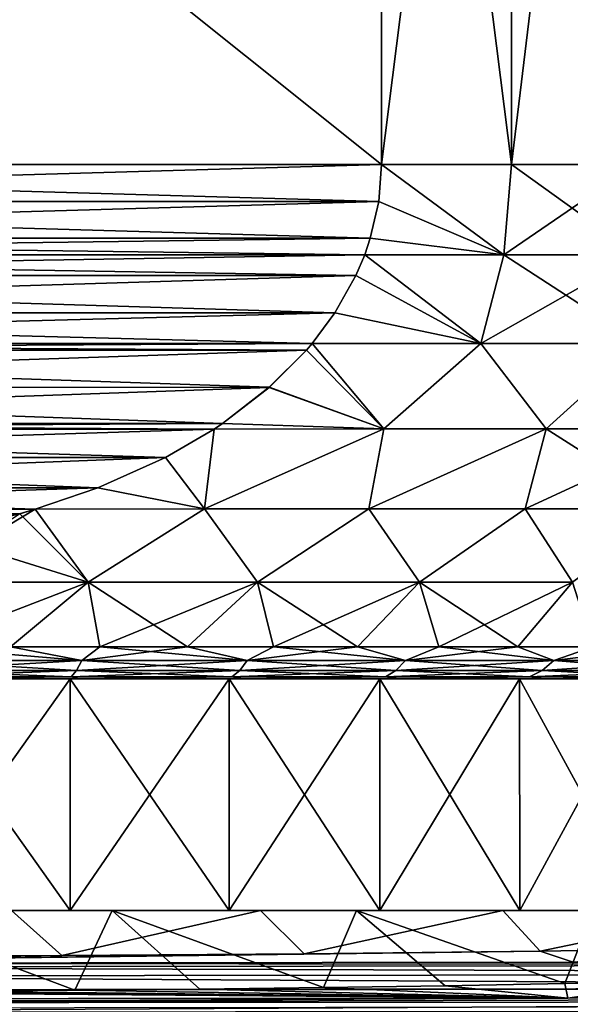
# Model space of a CAD drawing. Header units: metres. Extents: x -92 to 264, y -100 to 50.
# Tile 275 of 656: x 62.19 to 66.47, y -0.53 to 7.13. Entities that reach past the tile are written whole.
import ezdxf

# ---------------------------------------------------------------- set-up
doc = ezdxf.new("R2010")
doc.units = ezdxf.units.M
doc.layers.add('solid_21062050_01', color=7, linetype='CONTINUOUS')

msp = doc.modelspace()

# ---------------------------------------------------------------- linework, layer by layer
at = {"layer": 'solid_21062050_01'}
for points in [[(65, 14, 12), (55, 14, 12), (55, 6, 12)], [(65, 6, -12), (55, 6, -12), (55, 14, -12)], [(65, 6, -12), (55, 14, -12), (65, 14, -12)], [(65, 6, 12), (65, 14, 12), (55, 6, 12)], [(66.010773, 6, 11.526952), (66.010773, 14, 11.526952), (65, 14, 12)], [(66.010773, 6, 11.526952), (65, 14, 12), (65, 6, 12)], [(65, 6, -12), (65, 14, -12), (66.010773, 14, -11.526952)], [(65, 6, -12), (66.010773, 14, -11.526952), (66.010773, 6, -11.526952)], [(66.977249, 6, 10.968957), (66.977249, 14, 10.968957), (66.010773, 14, 11.526952)], [(66.010773, 6, 11.526952), (66.977249, 6, 10.968957), (66.010773, 14, 11.526952)], [(66.010773, 6, -11.526952), (66.010773, 14, -11.526952), (66.977249, 14, -10.968957)], [(66.010773, 6, -11.526952), (66.977249, 14, -10.968957), (66.977249, 6, -10.968957)], [(64.978676, 5.714056, -12), (55.02137, 5.713742, -12), (55, 6, -12)], [(64.978676, 5.714056, -12), (55, 6, -12), (65, 6, -12)], [(65, 6, 12), (55, 6, 12), (55.021324, 5.714056, 12)], [(64.97863, 5.713742, 12), (65, 6, 12), (55.021324, 5.714056, 12)], [(64.97863, 5.713742, 12), (65.95076, 5.298431, 11.502383), (65, 6, 12)], [(65.950752, 5.298431, -11.502387), (64.978676, 5.714056, -12), (65, 6, -12)], [(65.95076, 5.298431, 11.502383), (66.010773, 6, 11.526952), (65, 6, 12)], [(65.950752, 5.298431, -11.502387), (65, 6, -12), (66.010773, 6, -11.526952)], [(65.950752, 5.298431, -11.502387), (66.010773, 6, -11.526952), (66.977249, 6, -10.968957)], [(66.985939, 5.298431, -10.904723), (65.950752, 5.298431, -11.502387), (66.977249, 6, -10.968957)], [(65.95076, 5.298431, 11.502383), (66.985947, 5.298431, 10.90472), (66.010773, 6, 11.526952)], [(66.985947, 5.298431, 10.90472), (66.977249, 6, 10.968957), (66.010773, 6, 11.526952)], [(64.97863, 5.713742, 12), (55.021324, 5.714056, 12), (55.086411, 5.426674, 12)], [(64.913589, 5.426674, -12), (55.02137, 5.713742, -12), (64.978676, 5.714056, -12)], [(64.913589, 5.426674, -12), (55.086479, 5.426444, -12), (55.02137, 5.713742, -12)], [(64.97863, 5.713742, 12), (55.086411, 5.426674, 12), (64.913521, 5.426444, 12)], [(64.97863, 5.713742, 12), (64.913521, 5.426444, 12), (65.95076, 5.298431, 11.502383)], [(65.950752, 5.298431, -11.502387), (64.913589, 5.426674, -12), (64.978676, 5.714056, -12)], [(64.913521, 5.426444, 12), (55.086411, 5.426674, 12), (55.129879, 5.298767, 12)], [(64.870125, 5.298767, -12), (55.086479, 5.426444, -12), (64.913589, 5.426674, -12)], [(64.870125, 5.298767, -12), (55.129864, 5.298804, -12), (55.086479, 5.426444, -12)], [(64.913521, 5.426444, 12), (55.129879, 5.298767, 12), (64.87014, 5.298804, 12)], [(65.950752, 5.298431, -11.502387), (64.870125, 5.298767, -12), (64.913589, 5.426674, -12)], [(64.913521, 5.426444, 12), (64.87014, 5.298804, 12), (65.95076, 5.298431, 11.502383)], [(64.801758, 5.137428, -12), (55.198261, 5.137401, -12), (55.129864, 5.298804, -12)], [(64.801758, 5.137428, -12), (55.129864, 5.298804, -12), (64.870125, 5.298767, -12)], [(64.87014, 5.298804, 12), (55.129879, 5.298767, 12), (55.198246, 5.137428, 12)], [(64.801743, 5.137401, 12), (64.87014, 5.298804, 12), (55.198246, 5.137428, 12)], [(65.771385, 4.607349, 11.427417), (64.87014, 5.298804, 12), (64.801743, 5.137401, 12)], [(65.77137, 4.607349, -11.427425), (64.801758, 5.137428, -12), (64.870125, 5.298767, -12)], [(65.77137, 4.607349, -11.427425), (64.870125, 5.298767, -12), (65.950752, 5.298431, -11.502387)], [(65.771385, 4.607349, 11.427417), (65.95076, 5.298431, 11.502383), (64.87014, 5.298804, 12)], [(65.77137, 4.607349, -11.427425), (65.950752, 5.298431, -11.502387), (66.985939, 5.298431, -10.904723)], [(67.013756, 4.607349, -10.709902), (65.77137, 4.607349, -11.427425), (66.985939, 5.298431, -10.904723)], [(65.771385, 4.607349, 11.427417), (67.013763, 4.607349, 10.709894), (65.95076, 5.298431, 11.502383)], [(67.013763, 4.607349, 10.709894), (66.985947, 5.298431, 10.90472), (65.95076, 5.298431, 11.502383)], [(64.801743, 5.137401, 12), (55.198246, 5.137428, 12), (55.361523, 4.847051, 12)], [(64.638481, 4.847051, -12), (55.198261, 5.137401, -12), (64.801758, 5.137428, -12)], [(64.638481, 4.847051, -12), (55.36142, 4.847199, -12), (55.198261, 5.137401, -12)], [(64.63858, 4.847199, 12), (64.801743, 5.137401, 12), (55.361523, 4.847051, 12)], [(65.77137, 4.607349, -11.427425), (64.638481, 4.847051, -12), (64.801758, 5.137428, -12)], [(64.63858, 4.847199, 12), (65.771385, 4.607349, 11.427417), (64.801743, 5.137401, 12)], [(64.460655, 4.607609, -12), (55.539337, 4.607619, -12), (55.36142, 4.847199, -12)], [(64.460655, 4.607609, -12), (55.36142, 4.847199, -12), (64.638481, 4.847051, -12)], [(64.63858, 4.847199, 12), (55.361523, 4.847051, 12), (55.539345, 4.607608, 12)], [(64.63858, 4.847199, 12), (55.539345, 4.607608, 12), (64.460663, 4.607619, 12)], [(65.77137, 4.607349, -11.427425), (64.460655, 4.607609, -12), (64.638481, 4.847051, -12)], [(64.63858, 4.847199, 12), (64.460663, 4.607619, 12), (65.771385, 4.607349, 11.427417)], [(64.417007, 4.556333, -12), (55.582737, 4.556627, -12), (55.539337, 4.607619, -12)], [(64.417007, 4.556333, -12), (55.539337, 4.607619, -12), (64.460655, 4.607609, -12)], [(64.460663, 4.607619, 12), (55.539345, 4.607608, 12), (55.582993, 4.556333, 12)], [(64.417267, 4.556627, 12), (64.460663, 4.607619, 12), (55.582993, 4.556333, 12)], [(65.018181, 3.944099, -11.511537), (64.417007, 4.556333, -12), (64.460655, 4.607609, -12)], [(65.018166, 3.944099, 11.511543), (64.460663, 4.607619, 12), (64.417267, 4.556627, 12)], [(65.018181, 3.944099, -11.511537), (64.460655, 4.607609, -12), (65.77137, 4.607349, -11.427425)], [(65.018166, 3.944099, 11.511543), (65.771385, 4.607349, 11.427417), (64.460663, 4.607619, 12)], [(65.018166, 3.944099, 11.511543), (66.278816, 3.944099, 10.875387), (65.771385, 4.607349, 11.427417)], [(66.278809, 3.944099, -10.875394), (65.018181, 3.944099, -11.511537), (65.77137, 4.607349, -11.427425)], [(66.278809, 3.944099, -10.875394), (65.77137, 4.607349, -11.427425), (67.013756, 4.607349, -10.709902)], [(66.278816, 3.944099, 10.875387), (67.013763, 4.607349, 10.709894), (65.771385, 4.607349, 11.427417)], [(67.460045, 3.944099, -10.101748), (66.278809, 3.944099, -10.875394), (67.013756, 4.607349, -10.709902)], [(66.278816, 3.944099, 10.875387), (67.460083, 3.944099, 10.101721), (67.013763, 4.607349, 10.709894)], [(64.417007, 4.556333, -12), (55.871048, 4.268026, -12), (55.582737, 4.556627, -12)], [(64.128952, 4.268026, 12), (64.417267, 4.556627, 12), (55.582993, 4.556333, 12)], [(64.128952, 4.268026, 12), (55.582993, 4.556333, 12), (55.871498, 4.267631, 12)], [(64.128502, 4.267631, -12), (55.871048, 4.268026, -12), (64.417007, 4.556333, -12)], [(65.018181, 3.944099, -11.511537), (64.128502, 4.267631, -12), (64.417007, 4.556333, -12)], [(64.128952, 4.268026, 12), (65.018166, 3.944099, 11.511543), (64.417267, 4.556627, 12)], [(64.128502, 4.267631, -12), (56.234592, 3.987115, -12), (55.871048, 4.268026, -12)], [(64.128952, 4.268026, 12), (55.871498, 4.267631, 12), (63.765408, 3.987115, 12)], [(63.765408, 3.987115, 12), (55.871498, 4.267631, 12), (56.235153, 3.986735, 12)], [(63.764847, 3.986735, -12), (56.234592, 3.987115, -12), (64.128502, 4.267631, -12)], [(65.018181, 3.944099, -11.511537), (63.764847, 3.986735, -12), (64.128502, 4.267631, -12)], [(64.128952, 4.268026, 12), (63.765408, 3.987115, 12), (65.018166, 3.944099, 11.511543)], [(63.699497, 3.94323, -12), (56.30051, 3.943226, -12), (56.234592, 3.987115, -12)], [(63.699497, 3.94323, -12), (56.234592, 3.987115, -12), (63.764847, 3.986735, -12)], [(63.765408, 3.987115, 12), (56.235153, 3.986735, 12), (56.300503, 3.94323, 12)], [(63.765408, 3.987115, 12), (56.300503, 3.94323, 12), (63.69949, 3.943226, 12)], [(63.765408, 3.987115, 12), (63.69949, 3.943226, 12), (65.018166, 3.944099, 11.511543)], [(65.018181, 3.944099, -11.511537), (63.699497, 3.94323, -12), (63.764847, 3.986735, -12)], [(63.69949, 3.943226, 12), (56.300503, 3.94323, 12), (56.678776, 3.72251, 12)], [(63.321224, 3.72251, -12), (56.30051, 3.943226, -12), (63.699497, 3.94323, -12)], [(63.321224, 3.72251, -12), (56.678078, 3.722876, -12), (56.30051, 3.943226, -12)], [(63.321922, 3.722876, 12), (63.69949, 3.943226, 12), (56.678776, 3.72251, 12)], [(63.321224, 3.72251, -12), (63.699497, 3.94323, -12), (63.625496, 3.321935, -11.672226)], [(63.625542, 3.321935, 11.672211), (63.69949, 3.943226, 12), (63.321922, 3.722876, 12)], [(65.018181, 3.944099, -11.511537), (64.901413, 3.321935, -11.196484), (63.625496, 3.321935, -11.672226)], [(65.018181, 3.944099, -11.511537), (63.625496, 3.321935, -11.672226), (63.699497, 3.94323, -12)], [(63.625542, 3.321935, 11.672211), (65.018166, 3.944099, 11.511543), (63.69949, 3.943226, 12)], [(63.625542, 3.321935, 11.672211), (64.901436, 3.321935, 11.196471), (65.018166, 3.944099, 11.511543)], [(66.278809, 3.944099, -10.875394), (66.116486, 3.321935, -10.581761), (64.901413, 3.321935, -11.196484)], [(66.278809, 3.944099, -10.875394), (64.901413, 3.321935, -11.196484), (65.018181, 3.944099, -11.511537)], [(64.901436, 3.321935, 11.196471), (66.278816, 3.944099, 10.875387), (65.018166, 3.944099, 11.511543)], [(64.901436, 3.321935, 11.196471), (66.116493, 3.321935, 10.581756), (66.278816, 3.944099, 10.875387)], [(67.460045, 3.944099, -10.101748), (67.255638, 3.321935, -9.83569), (66.116486, 3.321935, -10.581761)], [(67.460045, 3.944099, -10.101748), (66.116486, 3.321935, -10.581761), (66.278809, 3.944099, -10.875394)], [(66.116493, 3.321935, 10.581756), (67.25563, 3.321935, 9.835694), (66.278816, 3.944099, 10.875387)], [(67.25563, 3.321935, 9.835694), (67.460083, 3.944099, 10.101721), (66.278816, 3.944099, 10.875387)], [(63.321224, 3.72251, -12), (57.203384, 3.485308, -12), (56.678078, 3.722876, -12)], [(62.796616, 3.485308, 12), (63.321922, 3.722876, 12), (56.678776, 3.72251, 12)], [(62.796616, 3.485308, 12), (56.678776, 3.72251, 12), (57.204113, 3.485026, 12)], [(62.795887, 3.485026, -12), (57.203384, 3.485308, -12), (63.321224, 3.72251, -12)], [(62.795887, 3.485026, -12), (63.321224, 3.72251, -12), (63.625496, 3.321935, -11.672226)], [(62.796616, 3.485308, 12), (63.625542, 3.321935, 11.672211), (63.321922, 3.722876, 12)], [(62.311092, 3.319202, -12), (57.688858, 3.319217, -12), (57.203384, 3.485308, -12)], [(62.795887, 3.485026, -12), (62.311092, 3.319202, -12), (57.203384, 3.485308, -12)], [(62.796616, 3.485308, 12), (57.204113, 3.485026, 12), (57.688908, 3.319202, 12)], [(62.796616, 3.485308, 12), (57.688908, 3.319202, 12), (62.311142, 3.319217, 12)], [(62.795887, 3.485026, -12), (63.625496, 3.321935, -11.672226), (62.311092, 3.319202, -12)], [(62.796616, 3.485308, 12), (62.311142, 3.319217, 12), (63.625542, 3.321935, 11.672211)], [(62.189526, 3.284178, -12), (57.688858, 3.319217, -12), (62.311092, 3.319202, -12)], [(62.311142, 3.319217, 12), (57.688908, 3.319202, 12), (57.810474, 3.284178, 12)], [(62.190243, 3.284377, 12), (62.311142, 3.319217, 12), (57.810474, 3.284178, 12)], [(61.370186, 2.753292, -11.72268), (62.189526, 3.284178, -12), (62.311092, 3.319202, -12)], [(62.72184, 2.753292, -11.484346), (61.370186, 2.753292, -11.72268), (62.311092, 3.319202, -12)], [(62.72184, 2.753292, 11.484346), (62.311142, 3.319217, 12), (62.190243, 3.284377, 12)], [(62.72184, 2.753292, -11.484346), (62.311092, 3.319202, -12), (63.625496, 3.321935, -11.672226)], [(62.72184, 2.753292, 11.484346), (63.625542, 3.321935, 11.672211), (62.311142, 3.319217, 12)], [(62.72184, 2.753292, 11.484346), (64.03669, 2.753292, 11.090708), (63.625542, 3.321935, 11.672211)], [(64.03669, 2.753292, -11.090708), (62.72184, 2.753292, -11.484346), (63.625496, 3.321935, -11.672226)], [(64.03669, 2.753292, -11.090708), (63.625496, 3.321935, -11.672226), (64.901413, 3.321935, -11.196484)], [(64.03669, 2.753292, 11.090708), (64.901436, 3.321935, 11.196471), (63.625542, 3.321935, 11.672211)], [(64.03669, 2.753292, 11.090708), (65.296944, 2.753292, 10.547085), (64.901436, 3.321935, 11.196471)], [(65.296944, 2.753292, -10.547085), (64.03669, 2.753292, -11.090708), (64.901413, 3.321935, -11.196484)], [(65.296944, 2.753292, -10.547085), (64.901413, 3.321935, -11.196484), (66.116486, 3.321935, -10.581761)], [(65.296944, 2.753292, 10.547085), (66.116493, 3.321935, 10.581756), (64.901436, 3.321935, 11.196471)], [(65.296944, 2.753292, 10.547085), (66.485573, 2.753292, 9.860831), (66.116493, 3.321935, 10.581756)], [(66.485573, 2.753292, -9.860831), (65.296944, 2.753292, -10.547085), (66.116486, 3.321935, -10.581761)], [(66.485573, 2.753292, -9.860831), (66.116486, 3.321935, -10.581761), (67.255638, 3.321935, -9.83569)], [(66.485573, 2.753292, 9.860831), (67.25563, 3.321935, 9.835694), (66.116493, 3.321935, 10.581756)], [(61.509518, 3.130414, 12), (62.190243, 3.284377, 12), (57.810474, 3.284178, 12)], [(61.509518, 3.130414, 12), (62.72184, 2.753292, 11.484346), (62.190243, 3.284377, 12)], [(61.509518, 3.130414, 12), (61.370186, 2.753292, 11.72268), (62.72184, 2.753292, 11.484346)], [(61.417156, 2.25, -11.21803), (61.370186, 2.753292, -11.72268), (62.72184, 2.753292, -11.484346)], [(62.118752, 2.25, 11.106909), (62.72184, 2.753292, 11.484346), (61.370186, 2.753292, 11.72268)], [(62.118748, 2.25, -11.106909), (61.417156, 2.25, -11.21803), (62.72184, 2.753292, -11.484346)], [(62.811977, 2.25, -10.951954), (62.118748, 2.25, -11.106909), (62.72184, 2.753292, -11.484346)], [(62.118752, 2.25, 11.106909), (62.811981, 2.25, 10.951954), (62.72184, 2.753292, 11.484346)], [(62.811977, 2.25, -10.951954), (62.72184, 2.753292, -11.484346), (64.03669, 2.753292, -11.090708)], [(63.49411, 2.25, 10.753778), (64.03669, 2.753292, 11.090708), (62.72184, 2.753292, 11.484346)], [(62.811981, 2.25, 10.951954), (63.49411, 2.25, 10.753778), (62.72184, 2.753292, 11.484346)], [(63.49411, 2.25, -10.753778), (62.811977, 2.25, -10.951954), (64.03669, 2.753292, -11.090708)], [(64.162445, 2.25, -10.513161), (63.49411, 2.25, -10.753778), (64.03669, 2.753292, -11.090708)], [(63.49411, 2.25, 10.753778), (64.162453, 2.25, 10.513161), (64.03669, 2.753292, 11.090708)], [(64.162445, 2.25, -10.513161), (64.03669, 2.753292, -11.090708), (65.296944, 2.753292, -10.547085)], [(64.814362, 2.25, 10.231052), (65.296944, 2.753292, 10.547085), (64.03669, 2.753292, 11.090708)], [(64.162453, 2.25, 10.513161), (64.814362, 2.25, 10.231052), (64.03669, 2.753292, 11.090708)], [(64.814362, 2.25, -10.231053), (64.162445, 2.25, -10.513161), (65.296944, 2.753292, -10.547085)], [(65.447273, 2.25, -9.908568), (64.814362, 2.25, -10.231053), (65.296944, 2.753292, -10.547085)], [(64.814362, 2.25, 10.231052), (65.447273, 2.25, 9.908567), (65.296944, 2.753292, 10.547085)], [(65.447273, 2.25, -9.908568), (65.296944, 2.753292, -10.547085), (66.485573, 2.753292, -9.860831)], [(66.058693, 2.25, 9.546978), (66.485573, 2.753292, 9.860831), (65.296944, 2.753292, 10.547085)], [(65.447273, 2.25, 9.908567), (66.058693, 2.25, 9.546978), (65.296944, 2.753292, 10.547085)], [(66.058693, 2.25, -9.546978), (65.447273, 2.25, -9.908568), (66.485573, 2.753292, -9.860831)], [(66.646194, 2.25, -9.14771), (66.058693, 2.25, -9.546978), (66.485573, 2.753292, -9.860831)], [(66.058693, 2.25, 9.546978), (66.646194, 2.25, 9.147709), (66.485573, 2.753292, 9.860831)], [(61.345425, 2.143534, -11.080571), (62.118748, 2.25, -11.106909), (62.67123, 2.143534, -10.837608)], [(62.67123, 2.143534, 10.837608), (61.41716, 2.25, 11.218029), (61.345425, 2.143534, 11.080571)], [(62.67123, 2.143534, 10.837608), (62.118752, 2.25, 11.106909), (61.41716, 2.25, 11.218029)], [(62.67123, 2.143534, -10.837608), (62.118748, 2.25, -11.106909), (62.811977, 2.25, -10.951954)], [(62.67123, 2.143534, 10.837608), (62.811981, 2.25, 10.951954), (62.118752, 2.25, 11.106909)], [(62.67123, 2.143534, -10.837608), (62.811977, 2.25, -10.951954), (63.49411, 2.25, -10.753778)], [(62.67123, 2.143534, -10.837608), (63.49411, 2.25, -10.753778), (63.958084, 2.143534, -10.436609)], [(63.958084, 2.143534, 10.436609), (62.811981, 2.25, 10.951954), (62.67123, 2.143534, 10.837608)], [(63.958084, 2.143534, 10.436609), (63.49411, 2.25, 10.753778), (62.811981, 2.25, 10.951954)], [(63.958084, 2.143534, -10.436609), (63.49411, 2.25, -10.753778), (64.162445, 2.25, -10.513161)], [(63.958084, 2.143534, 10.436609), (64.162453, 2.25, 10.513161), (63.49411, 2.25, 10.753778)], [(63.958084, 2.143534, -10.436609), (64.162445, 2.25, -10.513161), (64.814362, 2.25, -10.231053)], [(63.958084, 2.143534, -10.436609), (64.814362, 2.25, -10.231053), (65.187218, 2.143534, -9.88342)], [(65.187218, 2.143534, 9.88342), (64.162453, 2.25, 10.513161), (63.958084, 2.143534, 10.436609)], [(65.187218, 2.143534, 9.88342), (64.814362, 2.25, 10.231052), (64.162453, 2.25, 10.513161)], [(65.187218, 2.143534, -9.88342), (64.814362, 2.25, -10.231053), (65.447273, 2.25, -9.908568)], [(65.187218, 2.143534, 9.88342), (65.447273, 2.25, 9.908567), (64.814362, 2.25, 10.231052)], [(65.187218, 2.143534, -9.88342), (65.447273, 2.25, -9.908568), (66.058693, 2.25, -9.546978)], [(65.187218, 2.143534, -9.88342), (66.058693, 2.25, -9.546978), (66.340714, 2.143534, -9.186109)], [(66.340714, 2.143534, 9.186109), (65.447273, 2.25, 9.908567), (65.187218, 2.143534, 9.88342)], [(66.340714, 2.143534, 9.186109), (66.058693, 2.25, 9.546978), (65.447273, 2.25, 9.908567)], [(66.340714, 2.143534, -9.186109), (66.058693, 2.25, -9.546978), (66.646194, 2.25, -9.14771)], [(66.340714, 2.143534, 9.186109), (66.646194, 2.25, 9.147709), (66.058693, 2.25, 9.546978)], [(66.340714, 2.143534, -9.186109), (66.646194, 2.25, -9.14771), (67.207474, 2.25, -8.712337)], [(66.340714, 2.143534, -9.186109), (67.207474, 2.25, -8.712337), (67.401749, 2.143534, -8.354843)], [(67.401749, 2.143534, 8.354843), (66.646194, 2.25, 9.147709), (66.340714, 2.143534, 9.186109)], [(61.345425, 2.143534, 11.080571), (61.32584, 2.06465, 10.919275), (62.632347, 2.06465, 10.679849)], [(62.67123, 2.143534, -10.837608), (62.632347, 2.06465, -10.679849), (61.32584, 2.06465, -10.919275)], [(61.345425, 2.143534, -11.080571), (62.67123, 2.143534, -10.837608), (61.32584, 2.06465, -10.919275)], [(62.67123, 2.143534, 10.837608), (61.345425, 2.143534, 11.080571), (62.632347, 2.06465, 10.679849)], [(62.67123, 2.143534, 10.837608), (62.632347, 2.06465, 10.679849), (63.900467, 2.06465, 10.284687)], [(63.958084, 2.143534, -10.436609), (63.900467, 2.06465, -10.284687), (62.632347, 2.06465, -10.679849)], [(62.67123, 2.143534, -10.837608), (63.958084, 2.143534, -10.436609), (62.632347, 2.06465, -10.679849)], [(63.958084, 2.143534, 10.436609), (62.67123, 2.143534, 10.837608), (63.900467, 2.06465, 10.284687)], [(63.958084, 2.143534, 10.436609), (63.900467, 2.06465, 10.284687), (65.11171, 2.06465, 9.739551)], [(65.187218, 2.143534, -9.88342), (65.11171, 2.06465, -9.739551), (63.900467, 2.06465, -10.284687)], [(63.958084, 2.143534, -10.436609), (65.187218, 2.143534, -9.88342), (63.900467, 2.06465, -10.284687)], [(65.187218, 2.143534, 9.88342), (63.958084, 2.143534, 10.436609), (65.11171, 2.06465, 9.739551)], [(65.187218, 2.143534, 9.88342), (65.11171, 2.06465, 9.739551), (66.248413, 2.06465, 9.052389)], [(66.340714, 2.143534, -9.186109), (66.248413, 2.06465, -9.052389), (65.11171, 2.06465, -9.739551)], [(65.187218, 2.143534, -9.88342), (66.340714, 2.143534, -9.186109), (65.11171, 2.06465, -9.739551)], [(66.340714, 2.143534, 9.186109), (65.187218, 2.143534, 9.88342), (66.248413, 2.06465, 9.052389)], [(66.340714, 2.143534, 9.186109), (66.248413, 2.06465, 9.052389), (67.293999, 2.06465, 8.233224)], [(67.401749, 2.143534, -8.354843), (67.293999, 2.06465, -8.233224), (66.248413, 2.06465, -9.052389)], [(66.340714, 2.143534, -9.186109), (67.401749, 2.143534, -8.354843), (66.248413, 2.06465, -9.052389)], [(67.401749, 2.143534, 8.354843), (66.340714, 2.143534, 9.186109), (67.293999, 2.06465, 8.233224)], [(61.302322, 2, 9.892128), (61.302368, 0.2, 9.892135), (62.582317, 0.2, 9.637524)], [(62.582367, 2, 9.637525), (61.302322, 2, 9.892128), (62.582317, 0.2, 9.637524)], [(61.302322, 2, -9.892128), (62.582367, 2, -9.637525), (61.302368, 0.2, -9.892135)], [(61.333958, 2, 10.561818), (61.302322, 2, 9.892128), (62.582367, 2, 9.637525)], [(61.333931, 2, -10.561821), (62.582367, 2, -9.637525), (61.302322, 2, -9.892128)], [(62.582367, 2, -9.637525), (62.582317, 0.2, -9.637524), (61.302368, 0.2, -9.892135)], [(61.32584, 2.06465, 10.919275), (61.304863, 2.016279, 10.746524), (62.590702, 2.016279, 10.510885)], [(62.632347, 2.06465, -10.679849), (62.590702, 2.016279, -10.510885), (61.304863, 2.016279, -10.746524)], [(61.32584, 2.06465, -10.919275), (62.632347, 2.06465, -10.679849), (61.304863, 2.016279, -10.746524)], [(62.590702, 2.016279, 10.510885), (61.304863, 2.016279, 10.746524), (61.333958, 2, 10.561818)], [(61.304863, 2.016279, -10.746524), (62.590702, 2.016279, -10.510885), (61.333931, 2, -10.561821)], [(62.632347, 2.06465, 10.679849), (61.32584, 2.06465, 10.919275), (62.590702, 2.016279, 10.510885)], [(62.590702, 2.016279, -10.510885), (62.648045, 2, -10.311151), (61.333931, 2, -10.561821)], [(61.333931, 2, -10.561821), (62.648045, 2, -10.311151), (62.582367, 2, -9.637525)], [(62.590702, 2.016279, 10.510885), (61.333958, 2, 10.561818), (62.648067, 2, 10.311145)], [(62.648067, 2, 10.311145), (61.333958, 2, 10.561818), (62.582367, 2, 9.637525)], [(62.582367, 2, 9.637525), (62.582317, 0.2, 9.637524), (63.818314, 0.2, 9.217968)], [(63.818218, 2, -9.217996), (63.818314, 0.2, -9.217968), (62.582317, 0.2, -9.637524)], [(62.582367, 2, -9.637525), (63.818218, 2, -9.217996), (62.582317, 0.2, -9.637524)], [(63.818218, 2, 9.217996), (62.582367, 2, 9.637525), (63.818314, 0.2, 9.217968)], [(62.648067, 2, 10.311145), (62.582367, 2, 9.637525), (63.818218, 2, 9.217996)], [(62.648045, 2, -10.311151), (63.818218, 2, -9.217996), (62.582367, 2, -9.637525)], [(62.632347, 2.06465, 10.679849), (62.590702, 2.016279, 10.510885), (63.83876, 2.016279, 10.121975)], [(63.900467, 2.06465, -10.284687), (63.83876, 2.016279, -10.121975), (62.590702, 2.016279, -10.510885)], [(62.632347, 2.06465, -10.679849), (63.900467, 2.06465, -10.284687), (62.590702, 2.016279, -10.510885)], [(63.83876, 2.016279, 10.121975), (62.590702, 2.016279, 10.510885), (62.648067, 2, 10.311145)], [(62.590702, 2.016279, -10.510885), (63.83876, 2.016279, -10.121975), (62.648045, 2, -10.311151)], [(63.900467, 2.06465, 10.284687), (62.632347, 2.06465, 10.679849), (63.83876, 2.016279, 10.121975)], [(63.83876, 2.016279, -10.121975), (63.919693, 2, -9.897868), (62.648045, 2, -10.311151)], [(62.648045, 2, -10.311151), (63.919693, 2, -9.897868), (63.818218, 2, -9.217996)], [(63.83876, 2.016279, 10.121975), (62.648067, 2, 10.311145), (63.919724, 2, 9.897857)], [(63.919724, 2, 9.897857), (62.648067, 2, 10.311145), (63.818218, 2, 9.217996)], [(63.818218, 2, 9.217996), (63.818314, 0.2, 9.217968), (64.98867, 0.2, 8.640802)], [(64.988747, 2, 8.640768), (63.818218, 2, 9.217996), (64.98867, 0.2, 8.640802)], [(63.818218, 2, -9.217996), (64.988747, 2, -8.640768), (63.818314, 0.2, -9.217968)], [(63.919724, 2, 9.897857), (63.818218, 2, 9.217996), (64.988747, 2, 8.640768)], [(63.919693, 2, -9.897868), (64.988747, 2, -8.640768), (63.818218, 2, -9.217996)], [(64.988747, 2, -8.640768), (64.98867, 0.2, -8.640802), (63.818314, 0.2, -9.217968)], [(63.900467, 2.06465, 10.284687), (63.83876, 2.016279, 10.121975), (65.030838, 2.016279, 9.585463)], [(65.11171, 2.06465, -9.739551), (65.030838, 2.016279, -9.585463), (63.83876, 2.016279, -10.121975)], [(63.900467, 2.06465, -10.284687), (65.11171, 2.06465, -9.739551), (63.83876, 2.016279, -10.121975)], [(65.030838, 2.016279, 9.585463), (63.83876, 2.016279, 10.121975), (63.919724, 2, 9.897857)], [(63.83876, 2.016279, -10.121975), (65.030838, 2.016279, -9.585463), (63.919693, 2, -9.897868)], [(65.11171, 2.06465, 9.739551), (63.900467, 2.06465, 10.284687), (65.030838, 2.016279, 9.585463)], [(65.030838, 2.016279, -9.585463), (65.129677, 2, -9.328358), (63.919693, 2, -9.897868)], [(63.919693, 2, -9.897868), (65.129677, 2, -9.328358), (64.988747, 2, -8.640768)], [(65.030838, 2.016279, 9.585463), (63.919724, 2, 9.897857), (65.129707, 2, 9.328341)], [(65.129707, 2, 9.328341), (63.919724, 2, 9.897857), (64.988747, 2, 8.640768)], [(64.988747, 2, 8.640768), (64.98867, 0.2, 8.640802), (66.074005, 0.2, 7.915607)], [(66.073906, 2, -7.915672), (66.074005, 0.2, -7.915607), (64.98867, 0.2, -8.640802)], [(64.988747, 2, -8.640768), (66.073906, 2, -7.915672), (64.98867, 0.2, -8.640802)], [(66.073906, 2, 7.915672), (64.988747, 2, 8.640768), (66.074005, 0.2, 7.915607)], [(65.129707, 2, 9.328341), (64.988747, 2, 8.640768), (66.073906, 2, 7.915672)], [(65.129677, 2, -9.328358), (66.073906, 2, -7.915672), (64.988747, 2, -8.640768)], [(65.11171, 2.06465, 9.739551), (65.030838, 2.016279, 9.585463), (66.149559, 2.016279, 8.909173)], [(66.248413, 2.06465, -9.052389), (66.149559, 2.016279, -8.909173), (65.030838, 2.016279, -9.585463)], [(65.11171, 2.06465, -9.739551), (66.248413, 2.06465, -9.052389), (65.030838, 2.016279, -9.585463)], [(66.149559, 2.016279, 8.909173), (65.030838, 2.016279, 9.585463), (65.129707, 2, 9.328341)], [(65.030838, 2.016279, -9.585463), (66.149559, 2.016279, -8.909173), (65.129677, 2, -9.328358)], [(66.248413, 2.06465, 9.052389), (65.11171, 2.06465, 9.739551), (66.149559, 2.016279, 8.909173)], [(66.149559, 2.016279, -8.909173), (66.258194, 2, -8.612024), (65.129677, 2, -9.328358)], [(65.129677, 2, -9.328358), (66.258194, 2, -8.612024), (66.073906, 2, -7.915672)], [(66.149559, 2.016279, 8.909173), (65.129707, 2, 9.328341), (66.258217, 2, 8.612002)], [(66.258217, 2, 8.612002), (65.129707, 2, 9.328341), (66.073906, 2, 7.915672)], [(66.073906, 2, 7.915672), (66.074005, 0.2, 7.915607), (67.055069, 0.2, 7.055232)], [(67.055161, 2, 7.055158), (66.073906, 2, 7.915672), (67.055069, 0.2, 7.055232)], [(66.073906, 2, -7.915672), (67.055161, 2, -7.055158), (66.074005, 0.2, -7.915607)], [(66.258217, 2, 8.612002), (66.073906, 2, 7.915672), (67.055161, 2, 7.055158)], [(66.258194, 2, -8.612024), (67.055161, 2, -7.055158), (66.073906, 2, -7.915672)], [(67.055161, 2, -7.055158), (67.055069, 0.2, -7.055232), (66.074005, 0.2, -7.915607)], [(66.248413, 2.06465, 9.052389), (66.149559, 2.016279, 8.909173), (67.178604, 2.016279, 8.102968)], [(67.293999, 2.06465, -8.233224), (67.178604, 2.016279, -8.102968), (66.149559, 2.016279, -8.909173)], [(66.248413, 2.06465, -9.052389), (67.293999, 2.06465, -8.233224), (66.149559, 2.016279, -8.909173)], [(67.178604, 2.016279, 8.102968), (66.149559, 2.016279, 8.909173), (66.258217, 2, 8.612002)], [(66.149559, 2.016279, -8.909173), (67.178604, 2.016279, -8.102968), (66.258194, 2, -8.612024)], [(67.293999, 2.06465, 8.233224), (66.248413, 2.06465, 9.052389), (67.178604, 2.016279, 8.102968)], [(67.178604, 2.016279, -8.102968), (67.288246, 2, -7.759722), (66.258194, 2, -8.612024)], [(66.258194, 2, -8.612024), (67.288246, 2, -7.759722), (67.055161, 2, -7.055158)], [(67.178604, 2.016279, 8.102968), (66.258217, 2, 8.612002), (67.288269, 2, 7.759696)], [(67.288269, 2, 7.759696), (66.258217, 2, 8.612002), (67.055161, 2, 7.055158)], [(73.008102, 0.2, 12.148924), (47.460144, 0.2, 11.641974), (46.998844, 0.2, 12.156399)], [(71.605774, 0.2, 13.494963), (73.008102, 0.2, 12.148924), (46.998844, 0.2, 12.156399)], [(48.401482, 0.2, 13.501167), (71.605774, 0.2, 13.494963), (46.998844, 0.2, 12.156399)], [(73.860336, 0.2, -11.166897), (48.634125, 0.2, -11.891955), (47.387161, 0.2, -10.560246)], [(60, 0.2, -9.977485), (73.860336, 0.2, -11.166897), (47.387161, 0.2, -10.560246)], [(74.254372, 0.2, 10.65931), (47.91243, 0.2, 11.15765), (47.460144, 0.2, 11.641974)], [(73.008102, 0.2, 12.148924), (74.254372, 0.2, 10.65931), (47.460144, 0.2, 11.641974)], [(60, 0.2, 9.977485), (47.91243, 0.2, 11.15765), (74.254372, 0.2, 10.65931)], [(48.401482, 0.2, 13.501167), (70.065361, 0.2, 14.679796), (71.605774, 0.2, 13.494963)], [(48.401482, 0.2, 13.501167), (49.942455, 0.2, 14.685166), (70.065361, 0.2, 14.679796)], [(72.54512, 0.2, -12.626488), (50.020748, 0.2, -13.077349), (48.634125, 0.2, -11.891955)], [(73.860336, 0.2, -11.166897), (72.54512, 0.2, -12.626488), (48.634125, 0.2, -11.891955)], [(71.077759, 0.2, -13.931646), (49.182671, 0.2, -14.134832), (49.605247, 0.2, -13.589458)], [(69.474442, 0.2, -15.067937), (50.806057, 0.2, -15.24068), (49.182671, 0.2, -14.134832)], [(71.077759, 0.2, -13.931646), (69.474442, 0.2, -15.067937), (49.182671, 0.2, -14.134832)], [(71.077759, 0.2, -13.931646), (49.605247, 0.2, -13.589458), (50.020748, 0.2, -13.077349)], [(49.942455, 0.2, 14.685166), (68.405251, 0.2, 15.689483), (70.065361, 0.2, 14.679796)], [(49.942455, 0.2, 14.685166), (51.603832, 0.2, 15.69434), (68.405251, 0.2, 15.689483)], [(72.54512, 0.2, -12.626488), (71.077759, 0.2, -13.931646), (50.020748, 0.2, -13.077349)], [(67.757385, 0.2, -16.019676), (52.541245, 0.2, -16.160923), (50.806057, 0.2, -15.24068)], [(69.474442, 0.2, -15.067937), (67.757385, 0.2, -16.019676), (50.806057, 0.2, -15.24068)], [(51.603832, 0.2, 15.69434), (66.644531, 0.2, 16.512325), (68.405251, 0.2, 15.689483)], [(51.603832, 0.2, 15.69434), (53.363808, 0.2, 16.51569), (66.644531, 0.2, 16.512325)], [(65.94445, 0.2, -16.777122), (54.367878, 0.2, -16.884533), (52.541245, 0.2, -16.160923)], [(67.757385, 0.2, -16.019676), (65.94445, 0.2, -16.777122), (52.541245, 0.2, -16.160923)], [(53.363808, 0.2, 16.51569), (64.80526, 0.2, 17.138197), (66.644531, 0.2, 16.512325)], [(53.363808, 0.2, 16.51569), (55.204319, 0.2, 17.140873), (64.80526, 0.2, 17.138197)], [(64.05957, 0.2, -17.329975), (56.262241, 0.2, -17.402203), (54.367878, 0.2, -16.884533)], [(65.94445, 0.2, -16.777122), (64.05957, 0.2, -17.329975), (54.367878, 0.2, -16.884533)], [(55.204319, 0.2, 17.140873), (62.90786, 0.2, 17.559975), (64.80526, 0.2, 17.138197)], [(55.204319, 0.2, 17.140873), (57.10162, 0.2, 17.561531), (62.90786, 0.2, 17.559975)], [(64.05957, 0.2, -17.329975), (62.125252, 0.2, -17.671774), (56.262241, 0.2, -17.402203)], [(57.10162, 0.2, 17.561531), (60.976654, 0.2, 17.772249), (62.90786, 0.2, 17.559975)], [(60, 0.2, 9.977485), (74.254372, 0.2, 10.65931), (75.331749, 0.2, 9.041334)], [(61.302368, 0.2, 9.892135), (60, 0.2, 9.977485), (75.331749, 0.2, 9.041334)], [(60, 0.2, -9.977485), (61.302368, 0.2, -9.892135), (73.860336, 0.2, -11.166897)], [(62.125252, 0.2, -17.671774), (62.51749, -0.151316, -17.620167), (60.605186, -0.157386, -17.788799)], [(60.976654, 0.2, 17.772249), (61.640224, -0.427266, 17.723368), (62.619198, -0.421207, 17.605322)], [(60.976654, 0.2, 17.772249), (62.619198, -0.421207, 17.605322), (62.90786, 0.2, 17.559975)], [(62.582317, 0.2, 9.637524), (61.302368, 0.2, 9.892135), (75.331749, 0.2, 9.041334)], [(61.302368, 0.2, -9.892135), (62.582317, 0.2, -9.637524), (73.860336, 0.2, -11.166897)], [(64.05957, 0.2, -17.329975), (62.51749, -0.151316, -17.620167), (62.125252, 0.2, -17.671774)], [(64.05957, 0.2, -17.329975), (64.400848, -0.137865, -17.246469), (62.51749, -0.151316, -17.620167)], [(63.818314, 0.2, 9.217968), (62.582317, 0.2, 9.637524), (75.331749, 0.2, 9.041334)], [(62.582317, 0.2, -9.637524), (75.006287, 0.2, -9.571741), (73.860336, 0.2, -11.166897)], [(62.582317, 0.2, -9.637524), (63.818314, 0.2, -9.217968), (75.006287, 0.2, -9.571741)], [(62.90786, 0.2, 17.559975), (62.619198, -0.421207, 17.605322), (63.589806, -0.412378, 17.433327)], [(62.90786, 0.2, 17.559975), (63.589806, -0.412378, 17.433327), (64.549789, -0.4008, 17.207775)], [(62.90786, 0.2, 17.559975), (64.549789, -0.4008, 17.207775), (64.80526, 0.2, 17.138197)], [(64.98867, 0.2, 8.640802), (63.818314, 0.2, 9.217968), (75.331749, 0.2, 9.041334)], [(63.818314, 0.2, -9.217968), (64.98867, 0.2, -8.640802), (75.006287, 0.2, -9.571741)], [(65.94445, 0.2, -16.777122), (64.400848, -0.137865, -17.246469), (64.05957, 0.2, -17.329975)], [(65.94445, 0.2, -16.777122), (66.232689, -0.117193, -16.672148), (64.400848, -0.137865, -17.246469)], [(64.80526, 0.2, 17.138197), (64.549789, -0.4008, 17.207775), (65.495857, -0.386508, 16.929358)], [(64.80526, 0.2, 17.138197), (65.495857, -0.386508, 16.929358), (66.424744, -0.369555, 16.599104)], [(64.80526, 0.2, 17.138197), (66.424744, -0.369555, 16.599104), (66.644531, 0.2, 16.512325)], [(64.98867, 0.2, 8.640802), (75.331749, 0.2, 9.041334), (76.226006, 0.2, 7.316004)], [(66.074005, 0.2, 7.915607), (64.98867, 0.2, 8.640802), (76.226006, 0.2, 7.316004)], [(64.98867, 0.2, -8.640802), (66.074005, 0.2, -7.915607), (75.006287, 0.2, -9.571741)], [(67.757385, 0.2, -16.019676), (66.232689, -0.117193, -16.672148), (65.94445, 0.2, -16.777122)], [(66.074005, 0.2, -7.915607), (74.450737, 0.2, -7.859947), (75.006287, 0.2, -9.571741)], [(66.074005, 0.2, -7.915607), (67.055069, 0.2, -7.055232), (74.450737, 0.2, -7.859947)], [(67.055069, 0.2, 7.055232), (66.074005, 0.2, 7.915607), (76.226006, 0.2, 7.316004)], [(67.757385, 0.2, -16.019676), (67.992241, -0.089538, -15.903848), (66.232689, -0.117193, -16.672148)], [(66.644531, 0.2, 16.512325), (66.424744, -0.369555, 16.599104), (67.33432, -0.34998, 16.217764)], [(58.685612, -0.212789, -19.328003), (64.400848, -0.137865, -17.246469), (66.232689, -0.117193, -16.672148)], [(66.489288, -0.20298, -19.055492), (58.685612, -0.212789, -19.328003), (66.232689, -0.117193, -16.672148)], [(58.685612, -0.212789, -19.328003), (62.51749, -0.151316, -17.620167), (64.400848, -0.137865, -17.246469)], [(58.685612, -0.212789, -19.328003), (60.605186, -0.157386, -17.788799), (62.51749, -0.151316, -17.620167)], [(66.489288, -0.20298, -19.055492), (66.232689, -0.117193, -16.672148), (67.992241, -0.089538, -15.903848)], [(74.299805, -0.22174, -18.977709), (58.685612, -0.212789, -19.328003), (66.489288, -0.20298, -19.055492)], [(58.69244, -0.241361, -19.522741), (58.685612, -0.212789, -19.328003), (74.299805, -0.22174, -18.977709)], [(58.69244, -0.241361, -19.522741), (74.299805, -0.22174, -18.977709), (74.30632, -0.292009, -19.161573)], [(58.698948, -0.311631, -19.706604), (58.69244, -0.241361, -19.522741), (74.30632, -0.292009, -19.161573)], [(58.698948, -0.311631, -19.706604), (74.30632, -0.292009, -19.161573), (74.312187, -0.400613, -19.32576)], [(58.704819, -0.420237, -19.870789), (58.698948, -0.311631, -19.706604), (74.312187, -0.400613, -19.32576)], [(66.424744, -0.369555, 16.599104), (65.495857, -0.386508, 16.929358), (66.448952, -0.482214, 18.793802)], [(67.33432, -0.34998, 16.217764), (66.424744, -0.369555, 16.599104), (66.448952, -0.482214, 18.793802)], [(67.33432, -0.34998, 16.217764), (66.448952, -0.482214, 18.793802), (74.212242, -0.47738, 18.699636)], [(59.671227, -0.430997, 17.796051), (58.685669, -0.487048, 18.887966), (66.448952, -0.482214, 18.793802)], [(58.704819, -0.420237, -19.870789), (74.312187, -0.400613, -19.32576), (74.312431, -0.406312, -19.332539)], [(58.704819, -0.420237, -19.870789), (74.312431, -0.406312, -19.332539), (74.317139, -0.542353, -19.462406)], [(58.709766, -0.561976, -20.007431), (58.704819, -0.420237, -19.870789), (74.317139, -0.542353, -19.462406)], [(60.656445, -0.430532, 17.786985), (59.671227, -0.430997, 17.796051), (66.448952, -0.482214, 18.793802)], [(61.640224, -0.427266, 17.723368), (60.656445, -0.430532, 17.786985), (66.448952, -0.482214, 18.793802)], [(62.619198, -0.421207, 17.605322), (61.640224, -0.427266, 17.723368), (66.448952, -0.482214, 18.793802)], [(63.589806, -0.412378, 17.433327), (62.619198, -0.421207, 17.605322), (66.448952, -0.482214, 18.793802)], [(64.549789, -0.4008, 17.207775), (63.589806, -0.412378, 17.433327), (66.448952, -0.482214, 18.793802)], [(65.495857, -0.386508, 16.929358), (64.549789, -0.4008, 17.207775), (66.448952, -0.482214, 18.793802)], [(58.687958, -0.518077, 19.08045), (66.448952, -0.482214, 18.793802), (58.685669, -0.487048, 18.887966)], [(58.687958, -0.518077, 19.08045), (74.212242, -0.47738, 18.699636), (66.448952, -0.482214, 18.793802)], [(58.687958, -0.518077, 19.08045), (74.214638, -0.50934, 18.895477), (74.212242, -0.47738, 18.699636)], [(58.687958, -0.518077, 19.08045), (58.690201, -0.589838, 19.261734), (74.214638, -0.50934, 18.895477)], [(58.690201, -0.589838, 19.261734), (74.216835, -0.580164, 19.073393), (74.214638, -0.50934, 18.895477)]]:
    msp.add_3dface(points, dxfattribs=at)

doc.saveas('drawing.dxf')
